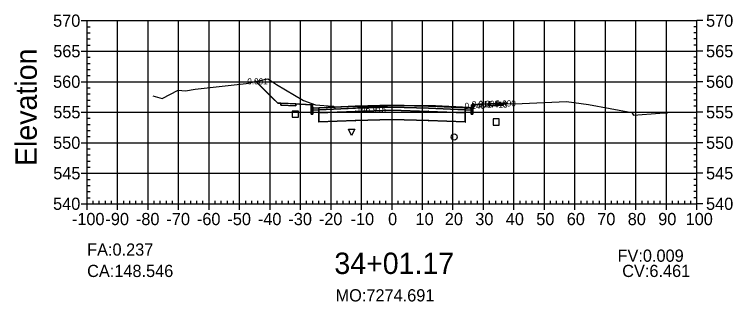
# Model space of a CAD drawing. Extents: x 704834 to 709892, y 372981 to 377533.
# Drawn here: x 706838 to 707073.6, y 374060.8 to 374154.9 of the extents above; entities that cross this region are included whole.
import ezdxf

# ---------------------------------------------------------------- set-up
doc = ezdxf.new("R2010")
doc.units = 0
for name, color, linetype in [('1', 7, 'Continuous'), ('10', 7, 'Continuous'), ('13', 7, 'Continuous'), ('14', 7, 'Continuous'), ('4', 7, 'Continuous'), ('57', 7, 'Continuous'), ('59', 7, 'Continuous'), ('60', 7, 'Continuous'), ('Default_Xsect', 7, 'Continuous'), ('Existing', 7, 'Continuous')]:
    doc.layers.add(name, color=color, linetype=linetype)

msp = doc.modelspace()

# ---------------------------------------------------------------- linework, layer by layer
for points in [[(706924.37, 374125.76), (706917.16, 374132.98)], [(706925.37, 374125.8), (706924.37, 374125.76)], [(706998.37, 374125.8), (706999.37, 374125.76)], [(706999.37, 374125.76), (706999.43, 374125.7)], [(706935.37, 374125.2), (706930.37, 374125.6)], [(706988.37, 374125.2), (706993.37, 374125.6)]]:
    msp.add_lwpolyline(points)
for points in [[(706930.37, 374125.6), (706925.37, 374125.8), (706925.37, 374125.14), (706930.37, 374124.94)], [(706993.37, 374124.94), (706998.37, 374125.14), (706998.37, 374125.8), (706993.37, 374125.6)], [(706935.87, 374124.2), (706935.79, 374125.2), (706935.37, 374125.2), (706935.37, 374122.2), (706935.87, 374122.2)], [(706937.87, 374124.28), (706935.87, 374124.2), (706935.87, 374123.54), (706937.87, 374123.62)], [(706961.87, 374124.46), (706973.87, 374124.1), (706985.87, 374123.62), (706985.87, 374124.28), (706973.87, 374124.76), (706961.87, 374125.12), (706949.87, 374124.76), (706937.87, 374124.28), (706937.87, 374123.62), (706949.87, 374124.1)], [(706961.87, 374123.46), (706973.87, 374123.1), (706985.87, 374122.62), (706985.87, 374123.62), (706973.87, 374124.1), (706961.87, 374124.46), (706949.87, 374124.1), (706937.87, 374123.62), (706937.87, 374122.62), (706949.87, 374123.1)], [(706961.87, 374120.46), (706973.87, 374120.1), (706985.87, 374119.62), (706985.87, 374122.62), (706973.87, 374123.1), (706961.87, 374123.46), (706949.87, 374123.1), (706937.87, 374122.62), (706937.87, 374119.62), (706949.87, 374120.1)], [(706961.82, 374124.41), (706961.92, 374124.41), (706961.92, 374124.51), (706961.82, 374124.51)], [(706961.82, 374123.41), (706961.92, 374123.41), (706961.92, 374123.51), (706961.82, 374123.51)], [(706985.87, 374123.62), (706987.87, 374123.54), (706987.87, 374124.2), (706985.87, 374124.28)], [(706987.87, 374122.2), (706988.37, 374122.2), (706988.37, 374125.2), (706987.96, 374125.2), (706987.87, 374124.2)], [(706937.82, 374122.57), (706937.92, 374122.57), (706937.92, 374122.67), (706937.82, 374122.67)], [(706949.82, 374123.05), (706949.92, 374123.05), (706949.92, 374123.15), (706949.82, 374123.15)], [(706973.82, 374123.05), (706973.92, 374123.05), (706973.92, 374123.15), (706973.82, 374123.15)], [(706985.82, 374122.57), (706985.92, 374122.57), (706985.92, 374122.67), (706985.82, 374122.67)], [(706937.82, 374119.57), (706937.92, 374119.57), (706937.92, 374119.67), (706937.82, 374119.67)], [(706949.82, 374120.05), (706949.92, 374120.05), (706949.92, 374120.15), (706949.82, 374120.15)], [(706961.82, 374120.41), (706961.92, 374120.41), (706961.92, 374120.51), (706961.82, 374120.51)], [(706973.82, 374120.05), (706973.92, 374120.05), (706973.92, 374120.15), (706973.82, 374120.15)], [(706985.82, 374119.57), (706985.92, 374119.57), (706985.92, 374119.67), (706985.82, 374119.67)]]:
    msp.add_lwpolyline(points, close=True)
at = {"layer": '1'}
for points in [[(706917.16, 374132.98), (706917.16, 374132.91), (706917.22, 374132.92)], [(706917.22, 374132.92), (706921.18, 374133.75), (706922.67, 374132.74), (706923.96, 374131.87), (706932.83, 374126.62), (706936.74, 374125.27), (706942.35, 374124.8), (706942.68, 374124.78), (706942.73, 374124.77), (706942.73, 374124.76), (706942.74, 374124.75), (706943.2, 374123.91), (706945.18, 374124.04), (706962.28, 374125.05), (706963.41, 374125.04), (706976.13, 374124.99), (706987.18, 374124.46), (706988.37, 374124.41), (706988.37, 374122.2), (706987.87, 374122.2), (706987.87, 374123.54), (706985.87, 374123.62), (706985.87, 374122.62), (706985.87, 374119.62), (706973.87, 374120.1), (706961.87, 374120.46), (706949.87, 374120.1), (706937.87, 374119.62), (706937.87, 374122.62), (706937.87, 374123.62), (706935.87, 374123.54), (706935.87, 374122.2), (706935.37, 374122.2), (706935.37, 374125.2), (706931.54, 374125.51), (706930.37, 374125.6), (706930.37, 374124.94), (706925.37, 374125.14), (706925.37, 374125.8), (706924.61, 374125.77), (706924.37, 374125.76)], [(706998.37, 374125.61), (706999.43, 374125.61), (706999.43, 374125.7), (706999.38, 374125.76), (706999.37, 374125.76), (706998.61, 374125.79), (706998.37, 374125.8)], [(706988.37, 374124.41), (706988.51, 374124.4), (706988.57, 374124.5), (706988.96, 374125.25), (706988.37, 374125.2)], [(706988.96, 374125.25), (706988.98, 374125.29), (706990.86, 374125.59), (706993.27, 374125.59), (706989.55, 374125.3)], [(706993.27, 374125.59), (706993.37, 374125.59), (706993.37, 374125.6)], [(706993.37, 374125.59), (706998.37, 374125.61), (706998.37, 374125.14), (706993.37, 374124.94)], [(706948.63, 374115.24), (706947.63, 374117.24), (706949.63, 374117.24)]]:
    msp.add_lwpolyline(points, close=True, dxfattribs=at)
at = {"layer": '10'}
msp.add_lwpolyline([(706929.16, 374121.2), (706931.16, 374121.2), (706931.16, 374123.2), (706929.16, 374123.2)], close=True, dxfattribs=at)
at = {"layer": '13'}
msp.add_circle((706982.26, 374114.69), 1, dxfattribs=at)
at = {"layer": '14'}
for points in [[(706917.16, 374132.98), (706917.16, 374133.03), (706917.16, 374132.98), (706917.11, 374132.98), (706917.16, 374132.98), (706917.16, 374132.93), (706917.16, 374132.98), (706917.21, 374132.98)], [(706999.43, 374125.7), (706999.43, 374125.75), (706999.43, 374125.7), (706999.38, 374125.7), (706999.43, 374125.7), (706999.43, 374125.65), (706999.43, 374125.7), (706999.48, 374125.7)], [(706937.87, 374124.28), (706937.87, 374124.33), (706937.87, 374124.28), (706937.82, 374124.28), (706937.87, 374124.28), (706937.87, 374124.23), (706937.87, 374124.28), (706937.92, 374124.28)], [(706949.87, 374124.76), (706949.87, 374124.81), (706949.87, 374124.76), (706949.82, 374124.76), (706949.87, 374124.76), (706949.87, 374124.71), (706949.87, 374124.76), (706949.92, 374124.76)], [(706961.87, 374125.12), (706961.87, 374125.17), (706961.87, 374125.12), (706961.82, 374125.12), (706961.87, 374125.12), (706961.87, 374125.07), (706961.87, 374125.12), (706961.92, 374125.12)], [(706973.87, 374124.76), (706973.87, 374124.81), (706973.87, 374124.76), (706973.82, 374124.76), (706973.87, 374124.76), (706973.87, 374124.71), (706973.87, 374124.76), (706973.92, 374124.76)], [(706985.87, 374124.28), (706985.87, 374124.33), (706985.87, 374124.28), (706985.82, 374124.28), (706985.87, 374124.28), (706985.87, 374124.23), (706985.87, 374124.28), (706985.92, 374124.28)]]:
    msp.add_lwpolyline(points, dxfattribs=at)
at = {"layer": '4'}
msp.add_lwpolyline([(706995.05, 374118.6), (706997.05, 374118.6), (706997.05, 374120.6), (706995.05, 374120.6)], close=True, dxfattribs=at)
at = {"layer": '57'}
for p, q in [((706859.87, 374152.82), (706861.87, 374152.82)), ((706861.87, 374152.82), (707061.87, 374152.82)), ((706861.87, 374092.82), (706861.87, 374152.82)), ((706861.87, 374092.82), (706861.87, 374152.82)), ((706871.87, 374092.82), (706871.87, 374152.82)), ((706881.87, 374092.82), (706881.87, 374152.82)), ((706891.87, 374092.82), (706891.87, 374152.82)), ((706901.87, 374092.82), (706901.87, 374152.82)), ((706911.87, 374092.82), (706911.87, 374152.82)), ((706921.87, 374092.82), (706921.87, 374152.82)), ((706931.87, 374092.82), (706931.87, 374152.82)), ((706941.87, 374092.82), (706941.87, 374152.82)), ((706951.87, 374092.82), (706951.87, 374152.82)), ((706961.87, 374092.82), (706961.87, 374152.82)), ((706971.87, 374092.82), (706971.87, 374152.82)), ((706981.87, 374092.82), (706981.87, 374152.82)), ((706991.87, 374092.82), (706991.87, 374152.82)), ((707001.87, 374092.82), (707001.87, 374152.82)), ((707011.87, 374092.82), (707011.87, 374152.82)), ((707021.87, 374092.82), (707021.87, 374152.82)), ((707031.87, 374092.82), (707031.87, 374152.82)), ((707041.87, 374092.82), (707041.87, 374152.82)), ((707051.87, 374092.82), (707051.87, 374152.82)), ((707061.87, 374092.82), (707061.87, 374152.82)), ((707061.87, 374092.82), (707061.87, 374152.82)), ((707063.87, 374152.82), (707061.87, 374152.82)), ((706861.87, 374150.82), (706862.87, 374150.82)), ((707061.87, 374150.82), (707060.87, 374150.82)), ((706861.87, 374148.82), (706862.87, 374148.82)), ((707061.87, 374148.82), (707060.87, 374148.82)), ((706861.87, 374146.82), (706862.87, 374146.82)), ((706861.87, 374144.82), (706862.87, 374144.82)), ((707061.87, 374146.82), (707060.87, 374146.82)), ((707061.87, 374144.82), (707060.87, 374144.82)), ((706859.87, 374142.82), (706861.87, 374142.82)), ((706861.87, 374142.82), (707061.87, 374142.82)), ((707063.87, 374142.82), (707061.87, 374142.82)), ((706861.87, 374140.82), (706862.87, 374140.82)), ((707061.87, 374140.82), (707060.87, 374140.82)), ((706861.87, 374138.82), (706862.87, 374138.82)), ((707061.87, 374138.82), (707060.87, 374138.82)), ((706861.87, 374136.82), (706862.87, 374136.82)), ((707061.87, 374136.82), (707060.87, 374136.82)), ((706859.87, 374132.82), (706861.87, 374132.82)), ((706861.87, 374134.82), (706862.87, 374134.82)), ((706861.87, 374132.82), (707061.87, 374132.82)), ((707061.87, 374134.82), (707060.87, 374134.82)), ((707063.87, 374132.82), (707061.87, 374132.82)), ((706861.87, 374130.82), (706862.87, 374130.82)), ((707061.87, 374130.82), (707060.87, 374130.82)), ((706861.87, 374128.82), (706862.87, 374128.82)), ((707061.87, 374128.82), (707060.87, 374128.82)), ((706861.87, 374126.82), (706862.87, 374126.82)), ((707061.87, 374126.82), (707060.87, 374126.82)), ((706861.87, 374124.82), (706862.87, 374124.82)), ((707061.87, 374124.82), (707060.87, 374124.82)), ((706859.87, 374122.82), (706861.87, 374122.82)), ((706861.87, 374122.82), (707061.87, 374122.82)), ((707063.87, 374122.82), (707061.87, 374122.82)), ((706861.87, 374120.82), (706862.87, 374120.82)), ((706861.87, 374118.82), (706862.87, 374118.82)), ((707061.87, 374120.82), (707060.87, 374120.82)), ((707061.87, 374118.82), (707060.87, 374118.82)), ((706861.87, 374116.82), (706862.87, 374116.82)), ((707061.87, 374116.82), (707060.87, 374116.82)), ((706861.87, 374114.82), (706862.87, 374114.82)), ((707061.87, 374114.82), (707060.87, 374114.82)), ((706859.87, 374112.82), (706861.87, 374112.82)), ((706861.87, 374112.82), (707061.87, 374112.82)), ((707063.87, 374112.82), (707061.87, 374112.82)), ((706861.87, 374110.82), (706862.87, 374110.82)), ((707061.87, 374110.82), (707060.87, 374110.82)), ((706861.87, 374108.82), (706862.87, 374108.82)), ((707061.87, 374108.82), (707060.87, 374108.82)), ((706861.87, 374106.82), (706862.87, 374106.82)), ((706861.87, 374104.82), (706862.87, 374104.82)), ((707061.87, 374106.82), (707060.87, 374106.82)), ((707061.87, 374104.82), (707060.87, 374104.82)), ((706859.87, 374102.82), (706861.87, 374102.82)), ((706861.87, 374102.82), (707061.87, 374102.82)), ((707063.87, 374102.82), (707061.87, 374102.82)), ((706861.87, 374100.82), (706862.87, 374100.82)), ((707061.87, 374100.82), (707060.87, 374100.82)), ((706861.87, 374098.82), (706862.87, 374098.82)), ((707061.87, 374098.82), (707060.87, 374098.82)), ((706861.87, 374096.82), (706862.87, 374096.82)), ((707061.87, 374096.82), (707060.87, 374096.82)), ((706859.87, 374092.82), (706861.87, 374092.82)), ((706861.87, 374094.82), (706862.87, 374094.82)), ((706861.87, 374092.82), (707061.87, 374092.82)), ((706861.87, 374092.82), (707061.87, 374092.82)), ((706861.87, 374090.82), (706861.87, 374092.82)), ((706863.87, 374092.82), (706863.87, 374093.82)), ((706865.87, 374092.82), (706865.87, 374093.82)), ((706867.87, 374092.82), (706867.87, 374093.82)), ((706869.87, 374092.82), (706869.87, 374093.82)), ((706871.87, 374090.82), (706871.87, 374092.82)), ((706873.87, 374092.82), (706873.87, 374093.82)), ((706875.87, 374092.82), (706875.87, 374093.82)), ((706877.87, 374092.82), (706877.87, 374093.82)), ((706879.87, 374092.82), (706879.87, 374093.82)), ((706881.87, 374090.82), (706881.87, 374092.82)), ((706883.87, 374092.82), (706883.87, 374093.82)), ((706885.87, 374092.82), (706885.87, 374093.82)), ((706887.87, 374092.82), (706887.87, 374093.82)), ((706889.87, 374092.82), (706889.87, 374093.82)), ((706891.87, 374090.82), (706891.87, 374092.82)), ((706893.87, 374092.82), (706893.87, 374093.82)), ((706895.87, 374092.82), (706895.87, 374093.82)), ((706897.87, 374092.82), (706897.87, 374093.82)), ((706899.87, 374092.82), (706899.87, 374093.82)), ((706901.87, 374090.82), (706901.87, 374092.82)), ((706903.87, 374092.82), (706903.87, 374093.82)), ((706905.87, 374092.82), (706905.87, 374093.82)), ((706907.87, 374092.82), (706907.87, 374093.82)), ((706909.87, 374092.82), (706909.87, 374093.82)), ((706911.87, 374090.82), (706911.87, 374092.82)), ((706913.87, 374092.82), (706913.87, 374093.82)), ((706915.87, 374092.82), (706915.87, 374093.82)), ((706917.87, 374092.82), (706917.87, 374093.82)), ((706919.87, 374092.82), (706919.87, 374093.82)), ((706921.87, 374090.82), (706921.87, 374092.82)), ((706923.87, 374092.82), (706923.87, 374093.82)), ((706925.87, 374092.82), (706925.87, 374093.82)), ((706927.87, 374092.82), (706927.87, 374093.82)), ((706929.87, 374092.82), (706929.87, 374093.82)), ((706931.87, 374090.82), (706931.87, 374092.82)), ((706933.87, 374092.82), (706933.87, 374093.82)), ((706935.87, 374092.82), (706935.87, 374093.82)), ((706937.87, 374092.82), (706937.87, 374093.82)), ((706939.87, 374092.82), (706939.87, 374093.82)), ((706941.87, 374090.82), (706941.87, 374092.82)), ((706943.87, 374092.82), (706943.87, 374093.82)), ((706945.87, 374092.82), (706945.87, 374093.82)), ((706947.87, 374092.82), (706947.87, 374093.82)), ((706949.87, 374092.82), (706949.87, 374093.82)), ((706951.87, 374090.82), (706951.87, 374092.82)), ((706953.87, 374092.82), (706953.87, 374093.82)), ((706955.87, 374092.82), (706955.87, 374093.82)), ((706957.87, 374092.82), (706957.87, 374093.82)), ((706959.87, 374092.82), (706959.87, 374093.82)), ((706961.87, 374090.82), (706961.87, 374092.82)), ((706963.87, 374092.82), (706963.87, 374093.82)), ((706965.87, 374092.82), (706965.87, 374093.82)), ((706967.87, 374092.82), (706967.87, 374093.82)), ((706969.87, 374092.82), (706969.87, 374093.82)), ((706971.87, 374090.82), (706971.87, 374092.82)), ((706973.87, 374092.82), (706973.87, 374093.82)), ((706975.87, 374092.82), (706975.87, 374093.82)), ((706977.87, 374092.82), (706977.87, 374093.82)), ((706979.87, 374092.82), (706979.87, 374093.82)), ((706981.87, 374090.82), (706981.87, 374092.82)), ((706983.87, 374092.82), (706983.87, 374093.82)), ((706985.87, 374092.82), (706985.87, 374093.82)), ((706987.87, 374092.82), (706987.87, 374093.82)), ((706989.87, 374092.82), (706989.87, 374093.82)), ((706991.87, 374090.82), (706991.87, 374092.82)), ((706993.87, 374092.82), (706993.87, 374093.82)), ((706995.87, 374092.82), (706995.87, 374093.82)), ((706997.87, 374092.82), (706997.87, 374093.82)), ((706999.87, 374092.82), (706999.87, 374093.82)), ((707001.87, 374090.82), (707001.87, 374092.82)), ((707003.87, 374092.82), (707003.87, 374093.82)), ((707005.87, 374092.82), (707005.87, 374093.82)), ((707007.87, 374092.82), (707007.87, 374093.82)), ((707009.87, 374092.82), (707009.87, 374093.82)), ((707011.87, 374090.82), (707011.87, 374092.82)), ((707013.87, 374092.82), (707013.87, 374093.82)), ((707015.87, 374092.82), (707015.87, 374093.82)), ((707017.87, 374092.82), (707017.87, 374093.82)), ((707019.87, 374092.82), (707019.87, 374093.82)), ((707021.87, 374090.82), (707021.87, 374092.82)), ((707023.87, 374092.82), (707023.87, 374093.82)), ((707025.87, 374092.82), (707025.87, 374093.82)), ((707027.87, 374092.82), (707027.87, 374093.82)), ((707029.87, 374092.82), (707029.87, 374093.82)), ((707031.87, 374090.82), (707031.87, 374092.82)), ((707033.87, 374092.82), (707033.87, 374093.82)), ((707035.87, 374092.82), (707035.87, 374093.82)), ((707037.87, 374092.82), (707037.87, 374093.82)), ((707039.87, 374092.82), (707039.87, 374093.82)), ((707041.87, 374090.82), (707041.87, 374092.82)), ((707043.87, 374092.82), (707043.87, 374093.82)), ((707045.87, 374092.82), (707045.87, 374093.82)), ((707047.87, 374092.82), (707047.87, 374093.82)), ((707049.87, 374092.82), (707049.87, 374093.82)), ((707051.87, 374090.82), (707051.87, 374092.82)), ((707053.87, 374092.82), (707053.87, 374093.82)), ((707055.87, 374092.82), (707055.87, 374093.82)), ((707057.87, 374092.82), (707057.87, 374093.82)), ((707059.87, 374092.82), (707059.87, 374093.82)), ((707061.87, 374094.82), (707060.87, 374094.82)), ((707061.87, 374090.82), (707061.87, 374092.82)), ((707063.87, 374092.82), (707061.87, 374092.82))]:
    msp.add_line(p, q, dxfattribs=at)
at = {"layer": 'Default_Xsect'}
msp.add_lwpolyline([(706917.16, 374132.98), (706922.81, 374127.33), (706924.37, 374125.76), (706924.61, 374125.77), (706925.37, 374125.8), (706926.54, 374125.76), (706930.37, 374125.6), (706931.54, 374125.51), (706935.37, 374125.2), (706935.47, 374125.2), (706935.79, 374125.2), (706935.81, 374124.97), (706935.87, 374124.2), (706936.34, 374124.22), (706937.87, 374124.28), (706940.68, 374124.39), (706949.87, 374124.76), (706952.69, 374124.85), (706961.87, 374125.12), (706964.69, 374125.04), (706973.87, 374124.76), (706976.69, 374124.65), (706985.87, 374124.28), (706986.34, 374124.26), (706987.87, 374124.2), (706987.89, 374124.44), (706987.96, 374125.2), (706988.06, 374125.2), (706988.37, 374125.2), (706989.55, 374125.3), (706993.37, 374125.6), (706994.55, 374125.65), (706998.37, 374125.8), (706998.61, 374125.79), (706999.37, 374125.76), (706999.38, 374125.76), (706999.43, 374125.7)], dxfattribs=at)
at = {"layer": 'Existing'}
msp.add_lwpolyline([(706883.4, 374128.23), (706886.5, 374127.36), (706891.75, 374130.04), (706894.1, 374129.83), (706897.3, 374130.34), (706913.99, 374132.24), (706921.18, 374133.75), (706922.67, 374132.74), (706923.96, 374131.87), (706932.83, 374126.62), (706936.74, 374125.27), (706942.35, 374124.8), (706942.68, 374124.78), (706942.73, 374124.77), (706942.73, 374124.76), (706942.74, 374124.75), (706943.2, 374123.91), (706945.18, 374124.04), (706962.28, 374125.05), (706963.41, 374125.04), (706976.13, 374124.99), (706987.18, 374124.46), (706988.51, 374124.4), (706988.57, 374124.5), (706988.98, 374125.29), (706990.86, 374125.59), (707004.61, 374125.63), (707019.07, 374126.28), (707026.35, 374125.33), (707040.55, 374122.78), (707040.83, 374122.23), (707041.03, 374121.87), (707049.68, 374122.5), (707052.13, 374122.59), (707052.18, 374122.58)], dxfattribs=at)

# ---------------------------------------------------------------- texts
for s, p in [('CA:148.546', (706861.87, 374068.82)), ('CV:6.461', (707037.37, 374068.82))]:
    msp.add_text(s, height=4).set_placement(p)
at = {"layer": '1'}
msp.add_text('34+01.17', height=7, dxfattribs=at).set_placement((706942.96, 374069.82))
at = {"layer": '14'}
for p in [(706925.34, 374125.75), (706998.34, 374125.75), (706925.34, 374125.09), (706930.34, 374124.89), (706993.34, 374124.89), (706998.34, 374125.09)]:
    msp.add_text('+', height=0.1, dxfattribs=at).set_placement(p)
at = {"layer": '57'}
for s, p in [('570', (706850.7, 374150.82)), ('570', (707064.87, 374150.82)), ('565', (706850.75, 374140.82)), ('565', (707064.87, 374140.82)), ('560', (706850.7, 374130.82)), ('560', (707064.87, 374130.82)), ('555', (706850.75, 374120.82)), ('555', (707064.87, 374120.82)), ('550', (706850.7, 374110.82)), ('550', (707064.87, 374110.82)), ('545', (706850.75, 374100.82)), ('545', (707064.87, 374100.82)), ('540', (706850.7, 374090.82)), ('540', (707064.87, 374090.82)), ('-100', (706856.86, 374085.82)), ('-90', (706867.87, 374085.82)), ('-80', (706877.87, 374085.82)), ('-70', (706887.87, 374085.82)), ('-60', (706897.87, 374085.82)), ('-50', (706907.87, 374085.82)), ('-40', (706917.87, 374085.82)), ('-30', (706927.87, 374085.82)), ('-20', (706937.87, 374085.82)), ('-10', (706948.26, 374085.82)), ('0', (706960.58, 374085.82)), ('10', (706969.57, 374085.82)), ('20', (706979.18, 374085.82)), ('30', (706989.18, 374085.82)), ('40', (706999.18, 374085.82)), ('50', (707009.18, 374085.82)), ('60', (707019.18, 374085.82)), ('70', (707029.18, 374085.82)), ('80', (707039.18, 374085.82)), ('90', (707049.18, 374085.82)), ('100', (707058.17, 374085.82))]:
    msp.add_text(s, height=4, dxfattribs=at).set_placement(p)
at = {"layer": '59'}
for s, height, p in [('0.001', 2, (706914.4, 374131.93)), ('0.146', 2, (706985.68, 374123.9)), ('0.217', 2, (706988.02, 374124.47)), ('0.000', 2, (706990.25, 374124.6)), ('1.413', 2, (706993.05, 374124.32)), ('0.090', 2, (706995.79, 374124.7)), ('146.915', 2, (706950.25, 374122.78)), ('FA:0.237', 4, (706861.87, 374075.82)), ('FV:0.009', 4, (707035.83, 374073.82)), ('MO:7274.691', 4, (706943.36, 374060.82))]:
    msp.add_text(s, height=height, dxfattribs=at).set_placement(p)
at = {"layer": '60'}
msp.add_text('Elevation', height=7, rotation=90, dxfattribs=at).set_placement((706845.37, 374105.18))

doc.saveas('drawing.dxf')
